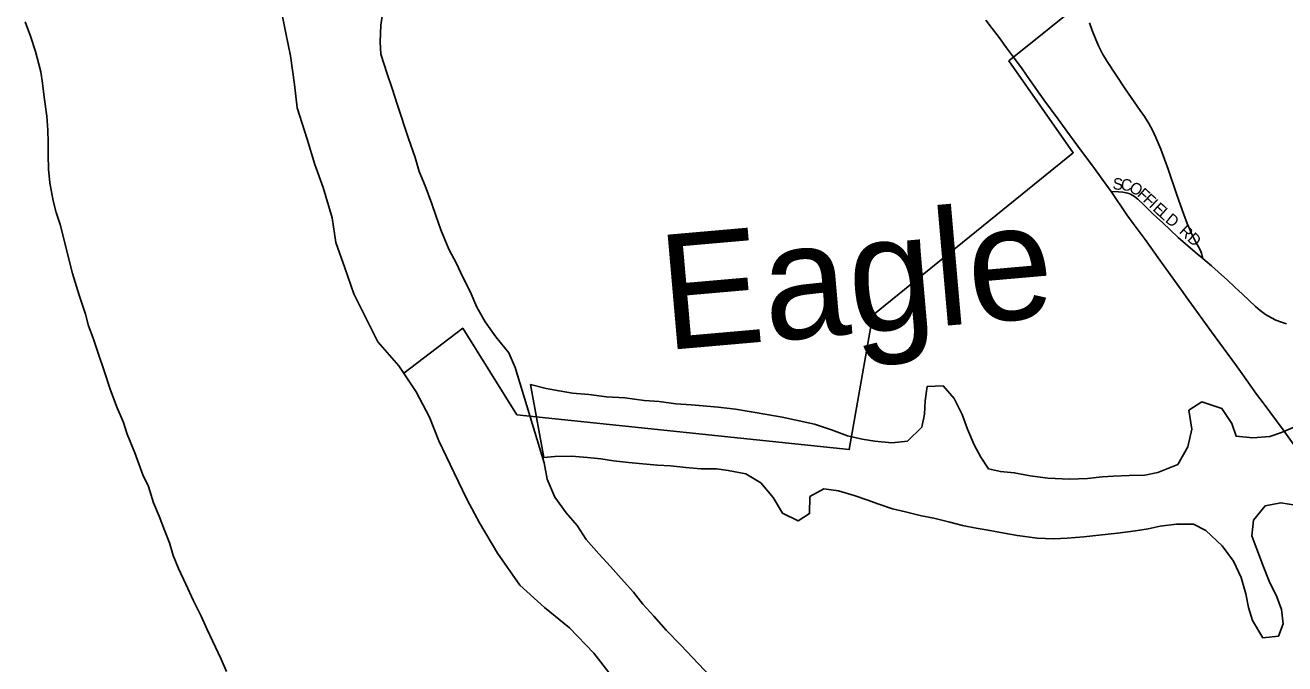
# Model space of a CAD drawing. Extents: x 1451455 to 1749751, y 218250 to 574981.
# Drawn here: x 1584510 to 1589986, y 264301 to 267078 of the extents above; entities that cross this region are included whole.
import ezdxf

# ---------------------------------------------------------------- set-up
doc = ezdxf.new("R2010")
doc.units = 0
for name, color, linetype in [('GM_X_City_Street', 7, 'Continuous'), ('GM_X_City_Street_Text', 7, 'Continuous'), ('GM_X_Corporation', 7, 'Continuous'), ('GM_X_County', 7, 'Continuous'), ('GM_X_County_Road', 7, 'Continuous'), ('GM_X_Major_River', 7, 'Continuous'), ('GM_X_Minor_River', 7, 'Continuous'), ('GM_X_Minor_River_Text', 7, 'Continuous'), ('GM_X_Township', 7, 'Continuous'), ('GM_X_Township_Road', 7, 'Continuous'), ('GM_X_US_Route', 7, 'Continuous')]:
    doc.layers.add(name, color=color, linetype=linetype)

msp = doc.modelspace()

# ---------------------------------------------------------------- linework, layer by layer
at = {"layer": 'GM_X_City_Street'}
for points in [[(1589292.5, 266800.6), (1589213.7, 266919.6), (1589193.8, 266953.3), (1589177.5, 266985.7), (1589164.9, 267015.9), (1589148.7, 267054.1), (1589136.5, 267088.6)], [(1589231.7, 266355.2), (1589263.8, 266353), (1589281.9, 266351.4), (1589289.6, 266350.3), (1589295.6, 266349.3), (1589302.6, 266347.7), (1589308.9, 266345.4), (1589315.6, 266342.8), (1589322.3, 266339.4), (1589328.8, 266335.4), (1589347.2, 266320.8), (1589373.8, 266296.4), (1589411.3, 266259.5), (1589430.2, 266241.4), (1589454.1, 266219.2), (1589523.4, 266155), (1589596.9, 266090.3), (1589629.8, 266062.8)], [(1589629.8, 266062.8), (1589627.7, 266073.1), (1589624.4, 266086.7), (1589618.5, 266100.4), (1589597.7, 266137.4), (1589579.1, 266175.6), (1589565.6, 266206.3)], [(1589629.8, 266062.8), (1589667.1, 266031.5), (1589711.4, 265992.6), (1589735.7, 265970.6), (1589769.1, 265939.2), (1589802.5, 265907.8), (1589859.6, 265854.1), (1589879.4, 265837.4), (1589903, 265820.3), (1589927.8, 265805.3), (1589948, 265795.3), (1589972.1, 265786.1), (1589972.3, 265786.1)]]:
    msp.add_lwpolyline(points, dxfattribs=at)
at = {"layer": 'GM_X_Corporation'}
msp.add_lwpolyline([(1589663.1, 267627.4), (1588786.7, 266922.7), (1589066.7, 266522.9), (1588195.6, 265817.3), (1588092.5, 265232.1), (1586647.5, 265384), (1586412.4, 265760.3), (1586155.3, 265564.9), (1586134.4, 265596.5), (1586043.6, 265701.5), (1585937.9, 265909.4), (1585899.5, 266022.9), (1585860.9, 266132.8), (1585844.9, 266239.5), (1585805.4, 266372), (1585769.5, 266472.1), (1585735.3, 266582.7), (1585692.8, 266718.7), (1585680.6, 266820.5), (1585662.7, 266944), (1585642.8, 267043.7), (1585620.9, 267151.6)], dxfattribs=at)
at = {"layer": 'GM_X_County'}
msp.add_lwpolyline([(1585620.9, 267151.6), (1585642.8, 267043.7), (1585662.7, 266944), (1585680.6, 266820.5), (1585692.8, 266718.7), (1585735.3, 266582.7), (1585769.5, 266472.1), (1585805.4, 266372), (1585844.9, 266239.5), (1585860.9, 266132.8), (1585899.5, 266022.9), (1585937.9, 265909.4), (1586043.6, 265701.5), (1586134.4, 265596.5), (1586209.1, 265484.1), (1586268, 265373.8), (1586307.9, 265270), (1586374.2, 265130.9), (1586430.4, 265016.3), (1586484.7, 264913.3), (1586563.8, 264781.4), (1586661, 264643.3), (1586767, 264545.2), (1586876.5, 264457.4), (1586982.8, 264346.9), (1587068.3, 264237.2)], dxfattribs=at)
at = {"layer": 'GM_X_County_Road'}
msp.add_lwpolyline([(1589972.3, 265786.1), (1589993.7, 265779.9)], dxfattribs=at)
at = {"layer": 'GM_X_Major_River'}
msp.add_line((1586765.8, 265174.7), (1586640.3, 265589.2), dxfattribs=at)
for points in [[(1586640.3, 265589.2), (1586612.9, 265653.7), (1586555.7, 265722.5), (1586510.3, 265787.2), (1586473, 265851.8), (1586443.8, 265920.3), (1586410.4, 265984.8), (1586385, 266041.3), (1586351.7, 266103.8), (1586316.6, 266188.4), (1586295.3, 266250.8), (1586277.8, 266301.1), (1586248.6, 266379.7), (1586223.3, 266442.1), (1586205.9, 266502.5), (1586176.8, 266585), (1586126.4, 266734), (1586105.1, 266802.4), (1586083.8, 266866.8), (1586056.7, 266951.3), (1586053.3, 267005.5), (1586056.1, 267077.6), (1586066.8, 267145.7), (1586073.6, 267219.8)], [(1584509.7, 267093.1), (1584533, 267030.6), (1584554.3, 266964.2), (1584577.4, 266875.7), (1584584.8, 266825.5), (1584592.2, 266765.3), (1584603.3, 266682.9), (1584608.7, 266620.7), (1584610.1, 266568.6), (1584609.5, 266512.4), (1584610.8, 266452.3), (1584616.2, 266392), (1584631.4, 266313.7), (1584644.8, 266263.4), (1584662.3, 266211.1), (1584679.5, 266142.7), (1584696.8, 266072.3), (1584716, 265997.9), (1584745, 265903.3), (1584772.1, 265820.8), (1584785.6, 265770.5), (1584805, 265716.2), (1584826.3, 265651.8), (1584853.5, 265575.3), (1584880.6, 265490.8), (1584909.8, 265414.2), (1584937.1, 265349.8), (1584952.6, 265299.5), (1584985.7, 265218.9), (1585020.7, 265122.2), (1585046.2, 265071.8), (1585067.4, 265001.4), (1585092.8, 264943), (1585116.1, 264882.5), (1585137.5, 264826.2), (1585153, 264771.8), (1585176.4, 264715.4), (1585207.6, 264646.9), (1585240.9, 264574.3), (1585274.1, 264507.8), (1585299.6, 264453.4), (1585362.2, 264320.3), (1585385.6, 264267.9)], [(1587500, 264236.1), (1587434.7, 264303), (1587361.5, 264380), (1587296.2, 264446.9), (1587242.8, 264507.6), (1587195.4, 264560.3), (1587153.9, 264612.9), (1587100.5, 264671.7), (1587055.1, 264724.3), (1587003.7, 264779), (1586948.3, 264841.8), (1586909, 264902.4), (1586861.5, 264957.1), (1586812.3, 265025.8), (1586779.1, 265104.4), (1586765.8, 265174.7)]]:
    msp.add_lwpolyline(points, dxfattribs=at)
at = {"layer": 'GM_X_Minor_River'}
msp.add_line((1586707.4, 265515.1), (1586765, 265197.5), dxfattribs=at)
for points in [[(1590022, 265328.6), (1589971.6, 265307.3), (1589921.3, 265289.9), (1589847.1, 265283), (1589775.2, 265290.1), (1589756, 265346.5), (1589712.9, 265411.3), (1589625.2, 265440.7), (1589568.6, 265403.4), (1589581.4, 265321), (1589564.3, 265245), (1589521.1, 265167.4), (1589434.5, 265132.5), (1589378.3, 265121.3), (1589310.2, 265120.3), (1589242.1, 265117.3), (1589192, 265114), (1589127.8, 265106.9), (1589049.7, 265104), (1588955.7, 265107.4), (1588879.8, 265118.5), (1588809.9, 265131.6), (1588749.9, 265136.5), (1588698, 265149.3), (1588664.7, 265199.9), (1588635.5, 265252.5), (1588606.4, 265321.1), (1588583.4, 265385.6), (1588548.3, 265454.3), (1588501.1, 265509.2), (1588431, 265506.2), (1588422.1, 265444.1), (1588419.2, 265386), (1588408.4, 265330), (1588345.4, 265268.7), (1588277.3, 265261.7), (1588203.3, 265268.8), (1588149.4, 265277.6), (1588085.5, 265292.5), (1588015.8, 265317.6), (1587942.1, 265342.8), (1587874.2, 265357.8), (1587800.4, 265372.9), (1587742.5, 265383.8), (1587666.6, 265396.9), (1587598.7, 265407.9), (1587522.8, 265417), (1587456.8, 265422), (1587404.8, 265426.8), (1587338.8, 265431.7), (1587266.8, 265440.8), (1587200.8, 265445.7), (1587116.9, 265457), (1587036.9, 265462.2), (1586961, 265471.3), (1586889, 265478.3), (1586831.1, 265487.2), (1586775.2, 265498), (1586707.4, 265515.1)], [(1586765, 265197.5), (1586812.9, 265202.6), (1586885, 265203.6), (1586955, 265198.6), (1587013, 265191.7), (1587066.9, 265182.9), (1587132.9, 265175.9), (1587194.9, 265171), (1587258.8, 265164.1), (1587314.8, 265161.3), (1587382.8, 265154.3), (1587446.8, 265149.3), (1587514.8, 265148.3), (1587566.8, 265141.6), (1587642.6, 265126.4), (1587708.1, 265087.4), (1587761.3, 265024.4), (1587802.3, 264955.6), (1587869.9, 264922.6), (1587920.4, 264953.9), (1587921.5, 265028.1), (1587982, 265061.3), (1588046, 265052.4), (1588113.8, 265033.4), (1588169.6, 265014.5), (1588221.3, 264995.7), (1588281.1, 264974.8), (1588337, 264961.9), (1588406.8, 264944.9), (1588460.7, 264934.1), (1588530.5, 264917), (1588584.3, 264902.2), (1588644.2, 264891.3), (1588696.2, 264882.5), (1588766, 264869.5), (1588823.9, 264858.6), (1588909.9, 264847.3), (1588981.9, 264844.3), (1589040, 264847.4), (1589112.1, 264852.4), (1589178.3, 264859.5), (1589258.5, 264868.3), (1589336.7, 264879.2), (1589392.9, 264888.4), (1589445.1, 264899.7), (1589515.4, 264908.7), (1589589.4, 264907.6), (1589643.1, 264880.8), (1589714.2, 264813.6), (1589763.2, 264746.7), (1589796.2, 264676), (1589817.2, 264605.5), (1589828.4, 264545.1), (1589845.6, 264488.7), (1589890.5, 264413.8), (1589958.7, 264420.9), (1589979.5, 264474.7), (1589972.4, 264537), (1589951.2, 264591.5), (1589918.1, 264660.1), (1589893, 264722.7), (1589864.1, 264799.3), (1589842.9, 264857.8), (1589849.9, 264925.9), (1589900.9, 264987.4), (1589969.1, 265000.4), (1590041, 264989.3)]]:
    msp.add_lwpolyline(points, dxfattribs=at)
at = {"layer": 'GM_X_Township'}
msp.add_lwpolyline([(1587068.3, 264237.2), (1586982.8, 264346.9), (1586876.5, 264457.4), (1586767, 264545.2), (1586661, 264643.3), (1586563.8, 264781.4), (1586484.7, 264913.3), (1586430.4, 265016.3), (1586374.2, 265130.9), (1586307.9, 265270), (1586268, 265373.8), (1586209.1, 265484.1), (1586134.4, 265596.5), (1586043.6, 265701.5), (1585937.9, 265909.4), (1585899.5, 266022.9), (1585860.9, 266132.8), (1585844.9, 266239.5), (1585805.4, 266372), (1585769.5, 266472.1), (1585735.3, 266582.7), (1585692.8, 266718.7), (1585680.6, 266820.5), (1585662.7, 266944), (1585642.8, 267043.7), (1585620.9, 267151.6)], dxfattribs=at)
at = {"layer": 'GM_X_Township_Road'}
msp.add_lwpolyline([(1589565.6, 266206.3), (1589564.7, 266208.3), (1589548.4, 266251), (1589516, 266343.9), (1589478.5, 266451.9), (1589446.9, 266539.3), (1589426.1, 266589.3), (1589411, 266621.6), (1589395, 266650.4), (1589376, 266681.3), (1589358.1, 266707.3), (1589292.5, 266800.6)], dxfattribs=at)
at = {"layer": 'GM_X_US_Route'}
for points in [[(1588686.7, 267100.4), (1588714.4, 267063.9), (1588743.7, 267024.6), (1588776.9, 266980), (1588811.8, 266932.6), (1588844.4, 266887.5), (1588876.8, 266842.3), (1588938.3, 266753.5), (1589000.7, 266669.1), (1589050.3, 266600.8)], [(1589050.3, 266600.8), (1589106.2, 266523.6), (1589151, 266464.2), (1589191.8, 266408.7), (1589231.7, 266355.2), (1589299.8, 266253.6), (1589327.6, 266215.6)], [(1589327.6, 266215.6), (1589378.9, 266145.5), (1589443, 266056.1), (1589544.7, 265915), (1589558, 265896.4), (1589592.9, 265848.8), (1589667.1, 265744.7), (1589771.8, 265601.8), (1589800.5, 265561.8), (1589863.7, 265474), (1589892.8, 265435), (1589979.3, 265318.7), (1590084, 265171.7), (1590176.6, 265044.4), (1590343.8, 264813), (1590455.3, 264658.8), (1590515.9, 264573.1), (1590535.9, 264543.6), (1590572.6, 264488.4), (1590612.7, 264424.3), (1590619, 264413.4)]]:
    msp.add_lwpolyline(points, dxfattribs=at)

# ---------------------------------------------------------------- texts
at = {"layer": 'GM_X_City_Street_Text'}
for s, rotation, p in [('S', 355.5494, (1589236.4, 266364.4)), ('C', 352.3508, (1589270.8, 266361.8)), ('O', 329.8742, (1589305.1, 266358.2)), ('F', 317.8554, (1589341, 266337.7)), ('F', 317.0968, (1589366.9, 266314.2)), ('I', 317.1083, (1589392.7, 266290.2)), ('E', 317.1225, (1589408.8, 266275.3)), ('L', 317.7955, (1589435.1, 266250.9)), ('D', 320.6234, (1589463.2, 266225.5)), ('RD', 317.122, (1589523.8, 266177.1))]:
    msp.add_text(s, height=50, rotation=rotation, dxfattribs=at).set_placement(p)
at = {"layer": 'GM_X_Minor_River_Text'}
msp.add_text('Eagle', height=499.97, rotation=5.0025, dxfattribs=at).set_placement((1587291.9, 265664.1))

doc.saveas('drawing.dxf')
